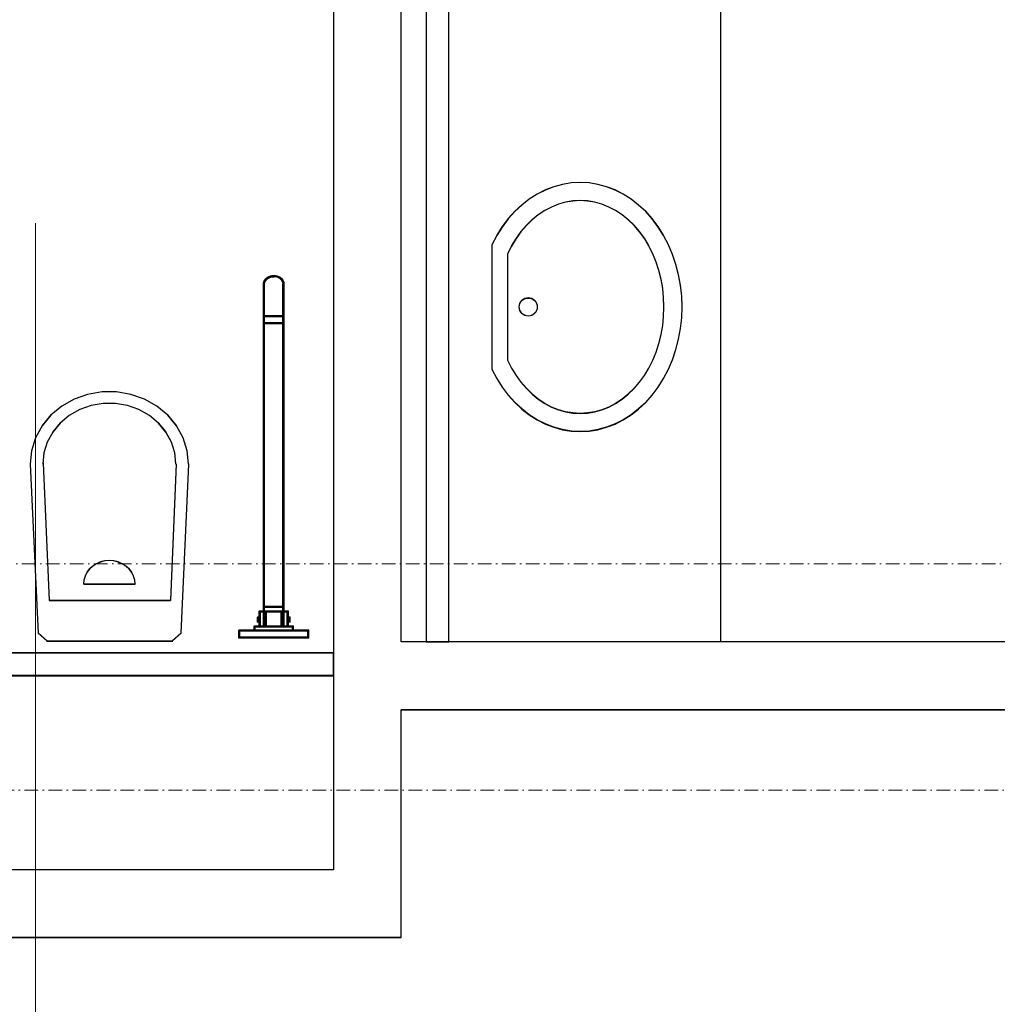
# Model space of a CAD drawing. Header units: millimetres. Extents: x -8642 to 28269, y -6609 to 3701.
# Tile 271 of 285: x 8836 to 9052, y -1297 to -1080. Entities that reach past the tile are written whole.
import ezdxf

# ---------------------------------------------------------------- set-up
doc = ezdxf.new("R2010")
doc.units = ezdxf.units.MM
doc.header["$LTSCALE"] = 1000
doc.header["$MEASUREMENT"] = 0
for name, pattern in [('rzut 1 pietra$0$ArchiTECH.PC 5. Line Type', [0.0053, 0.003, -0.001, 0.0003, -0.001]), ('rzut 1 pietra$0$ArchiTECH.PC Solid Line Type', [0]), ('SUFIT_1 PIETRO$0$ArchiTECH.PC Solid Line Type', [0])]:
    doc.linetypes.add(name, pattern=pattern)
doc.layers.add('IS_ARCH', color=254, linetype='Continuous', lineweight=18)
doc.layers.add('SUFIT_1 PIETRO$0$INWENTARYZACJA', color=254, linetype='Continuous')
doc.layers.add('SUFIT_1 PIETRO$0$Kalka 1', color=254, linetype='Continuous')

msp = doc.modelspace()

# ---------------------------------------------------------------- linework, layer by layer
at = {"layer": 'IS_ARCH', "linetype": 'rzut 1 pietra$0$ArchiTECH.PC Solid Line Type'}
for p, q in [((8905.5, -860), (8905.5, -1267.5)), ((8920.5, -1217.17), (8920.5, -875)), ((8926, -875), (8926, -1217.14)), ((8931, -1217.14), (8931, -875)), ((8991, -875), (8991, -1217.17)), ((8991, -875), (8991, -1217.17)), ((8952.33, -1117.38), (8950.51, -1118.3)), ((8954.2, -1116.66), (8952.33, -1117.38)), ((8956.11, -1116.14), (8954.2, -1116.66)), ((8958.06, -1115.83), (8956.11, -1116.14)), ((8960.02, -1115.72), (8958.06, -1115.83)), ((8961.98, -1115.83), (8960.02, -1115.72)), ((8963.93, -1116.14), (8961.98, -1115.83)), ((8965.84, -1116.66), (8963.93, -1116.14)), ((8967.72, -1117.38), (8965.84, -1116.66)), ((8969.53, -1118.3), (8967.72, -1117.38)), ((8948.77, -1119.41), (8947.12, -1120.7)), ((8950.51, -1118.3), (8948.77, -1119.41)), ((8958.41, -1119.81), (8956.81, -1120.08)), ((8960.02, -1119.72), (8958.41, -1119.81)), ((8961.63, -1119.81), (8960.02, -1119.72)), ((8963.23, -1120.08), (8961.63, -1119.81)), ((8971.27, -1119.41), (8969.53, -1118.3)), ((8972.93, -1120.7), (8971.27, -1119.41)), ((8947.12, -1120.7), (8945.56, -1122.16)), ((8952.2, -1121.93), (8950.77, -1122.87)), ((8953.69, -1121.14), (8952.2, -1121.93)), ((8955.23, -1120.52), (8953.69, -1121.14)), ((8956.81, -1120.08), (8955.23, -1120.52)), ((8964.81, -1120.52), (8963.23, -1120.08)), ((8966.35, -1121.14), (8964.81, -1120.52)), ((8967.84, -1121.93), (8966.35, -1121.14)), ((8969.27, -1122.87), (8967.84, -1121.93)), ((8974.48, -1122.16), (8972.93, -1120.7)), ((8944.11, -1123.78), (8942.78, -1125.55)), ((8945.56, -1122.16), (8944.11, -1123.78)), ((8949.41, -1123.97), (8948.13, -1125.22)), ((8950.77, -1122.87), (8949.41, -1123.97)), ((8970.63, -1123.97), (8969.27, -1122.87)), ((8971.91, -1125.22), (8970.63, -1123.97)), ((8975.93, -1123.78), (8974.48, -1122.16)), ((8977.26, -1125.55), (8975.93, -1123.78)), ((8839.72, -1338.39), (8839.72, -1124.75)), ((8942.78, -1125.55), (8941.59, -1127.45)), ((8948.13, -1125.22), (8946.94, -1126.61)), ((8973.1, -1126.61), (8971.91, -1125.22)), ((8978.45, -1127.45), (8977.26, -1125.55)), ((8941.59, -1127.45), (8940.54, -1129.47)), ((8945.85, -1128.12), (8944.87, -1129.74)), ((8946.94, -1126.61), (8945.85, -1128.12)), ((8974.19, -1128.12), (8973.1, -1126.61)), ((8975.18, -1129.74), (8974.19, -1128.12)), ((8979.51, -1129.47), (8978.45, -1127.45)), ((8940.54, -1129.47), (8940.54, -1156.97)), ((8944.87, -1129.74), (8944, -1131.47)), ((8976.04, -1131.47), (8975.18, -1129.74)), ((8980.41, -1131.6), (8979.51, -1129.47)), ((8944, -1131.47), (8944, -1154.97)), ((8976.79, -1133.29), (8976.04, -1131.47)), ((8981.16, -1133.82), (8980.41, -1131.6)), ((8977.41, -1135.19), (8976.79, -1133.29)), ((8981.75, -1136.11), (8981.16, -1133.82)), ((8890.21, -1137.53), (8890.37, -1137.26)), ((8890.6, -1137.34), (8890.37, -1137.26)), ((8890.38, -1137.24), (8890.6, -1137)), ((8890.59, -1137.36), (8890.38, -1137.24)), ((8890.59, -1137.36), (8890.81, -1137.12)), ((8890.81, -1137.12), (8890.6, -1137)), ((8890.61, -1136.98), (8890.88, -1136.77)), ((8890.79, -1137.13), (8890.61, -1136.98)), ((8890.79, -1137.13), (8891.06, -1136.92)), ((8891.06, -1136.92), (8890.88, -1136.77)), ((8890.88, -1137.06), (8890.88, -1136.78)), ((8890.89, -1136.76), (8891.2, -1136.59)), ((8891.04, -1136.93), (8890.89, -1136.76)), ((8891.04, -1136.93), (8891.35, -1136.76)), ((8891.35, -1136.76), (8891.2, -1136.59)), ((8891.22, -1136.58), (8891.56, -1136.45)), ((8891.33, -1136.77), (8891.22, -1136.58)), ((8891.33, -1136.77), (8891.67, -1136.64)), ((8891.67, -1136.64), (8891.56, -1136.45)), ((8891.58, -1136.45), (8891.95, -1136.37)), ((8891.65, -1136.65), (8891.58, -1136.45)), ((8891.63, -1136.65), (8891.63, -1136.44)), ((8891.65, -1136.65), (8892.01, -1136.57)), ((8892.01, -1136.57), (8891.95, -1136.37)), ((8891.97, -1136.37), (8892.34, -1136.34)), ((8891.99, -1136.57), (8891.97, -1136.37)), ((8891.99, -1136.57), (8892.37, -1136.54)), ((8892.37, -1136.54), (8892.34, -1136.34)), ((8892.34, -1136.54), (8892.37, -1136.34)), ((8892.72, -1136.57), (8892.34, -1136.54)), ((8892.74, -1136.37), (8892.37, -1136.34)), ((8892.38, -1136.55), (8892.38, -1136.34)), ((8892.7, -1136.57), (8892.76, -1136.37)), ((8893.06, -1136.65), (8892.7, -1136.57)), ((8892.72, -1136.57), (8892.74, -1136.37)), ((8893.13, -1136.45), (8892.76, -1136.37)), ((8893.04, -1136.64), (8893.15, -1136.45)), ((8893.38, -1136.77), (8893.04, -1136.64)), ((8893.06, -1136.65), (8893.13, -1136.45)), ((8893.13, -1136.67), (8893.13, -1136.48)), ((8893.49, -1136.58), (8893.15, -1136.45)), ((8893.36, -1136.76), (8893.51, -1136.59)), ((8893.67, -1136.93), (8893.36, -1136.76)), ((8893.38, -1136.77), (8893.49, -1136.58)), ((8893.82, -1136.76), (8893.51, -1136.59)), ((8893.65, -1136.92), (8893.83, -1136.77)), ((8893.92, -1137.13), (8893.65, -1136.92)), ((8893.67, -1136.93), (8893.82, -1136.76)), ((8894.1, -1136.98), (8893.83, -1136.77)), ((8893.88, -1137.1), (8893.88, -1136.81)), ((8893.9, -1137.12), (8894.11, -1137)), ((8894.12, -1137.36), (8893.9, -1137.12)), ((8893.92, -1137.13), (8894.1, -1136.98)), ((8894.33, -1137.24), (8894.11, -1137)), ((8894.11, -1137.34), (8894.34, -1137.26)), ((8894.12, -1137.36), (8894.33, -1137.24)), ((8894.5, -1137.53), (8894.34, -1137.26)), ((8977.89, -1137.14), (8977.41, -1135.19)), ((8978.24, -1139.14), (8977.89, -1137.14)), ((8982.18, -1138.45), (8981.75, -1136.11)), ((8890.07, -1138.15), (8890.1, -1137.85)), ((8890.32, -1138.17), (8890.07, -1138.15)), ((8890.07, -1213.8), (8890.07, -1138.16)), ((8890.32, -1138.16), (8890.07, -1138.16)), ((8890.1, -1137.84), (8890.2, -1137.55)), ((8890.35, -1137.89), (8890.1, -1137.84)), ((8890.36, -1137.87), (8890.1, -1137.85)), ((8890.13, -1137.84), (8890.13, -1137.75)), ((8890.13, -1138.16), (8890.13, -1137.86)), ((8890.13, -1213.9), (8890.13, -1138.16)), ((8890.45, -1137.6), (8890.2, -1137.55)), ((8890.44, -1137.62), (8890.21, -1137.53)), ((8890.32, -1138.17), (8890.36, -1137.87)), ((8890.32, -1213.9), (8890.32, -1138.16)), ((8890.35, -1137.89), (8890.45, -1137.6)), ((8890.44, -1137.62), (8890.6, -1137.34)), ((8894.27, -1137.62), (8894.11, -1137.34)), ((8894.26, -1137.6), (8894.51, -1137.55)), ((8894.36, -1137.89), (8894.26, -1137.6)), ((8894.27, -1137.62), (8894.5, -1137.53)), ((8894.35, -1137.87), (8894.61, -1137.85)), ((8894.39, -1138.17), (8894.35, -1137.87)), ((8894.36, -1137.89), (8894.61, -1137.84)), ((8894.38, -1213.9), (8894.38, -1138.16)), ((8894.64, -1138.16), (8894.38, -1138.16)), ((8894.64, -1138.16), (8894.38, -1138.16)), ((8894.39, -1138.17), (8894.64, -1138.15)), ((8894.61, -1137.84), (8894.51, -1137.55)), ((8894.64, -1138.15), (8894.61, -1137.85)), ((8894.63, -1138.15), (8894.63, -1138.05)), ((8894.63, -1213.9), (8894.63, -1138.16)), ((8894.64, -1213.8), (8894.64, -1138.16)), ((8978.45, -1141.18), (8978.24, -1139.14)), ((8982.44, -1140.83), (8982.18, -1138.45)), ((8978.52, -1143.22), (8978.45, -1141.18)), ((8982.52, -1143.22), (8982.44, -1140.83)), ((8978.45, -1145.27), (8978.52, -1143.22)), ((8982.44, -1145.62), (8982.52, -1143.22)), ((8890.32, -1145.6), (8890.07, -1145.6)), ((8890.2, -1145.38), (8890.2, -1145.18)), ((8894.51, -1145.18), (8890.2, -1145.18)), ((8894.51, -1145.38), (8890.2, -1145.38)), ((8890.88, -1145.38), (8890.88, -1145.18)), ((8891.63, -1145.38), (8891.63, -1145.18)), ((8892.38, -1145.38), (8892.38, -1145.18)), ((8893.13, -1145.38), (8893.13, -1145.18)), ((8893.88, -1145.38), (8893.88, -1145.18)), ((8894.64, -1145.6), (8894.38, -1145.6)), ((8894.51, -1145.38), (8894.51, -1145.18)), ((8978.24, -1147.3), (8978.45, -1145.27)), ((8982.18, -1148), (8982.44, -1145.62)), ((8890.2, -1146.9), (8890.2, -1146.69)), ((8894.51, -1146.69), (8890.2, -1146.69)), ((8894.51, -1146.9), (8890.2, -1146.9)), ((8890.88, -1146.9), (8890.88, -1146.69)), ((8891.63, -1146.9), (8891.63, -1146.69)), ((8892.38, -1146.9), (8892.38, -1146.69)), ((8893.13, -1146.9), (8893.13, -1146.69)), ((8893.88, -1146.9), (8893.88, -1146.69)), ((8894.51, -1146.9), (8894.51, -1146.69)), ((8977.89, -1149.31), (8978.24, -1147.3)), ((8981.75, -1150.34), (8982.18, -1148)), ((8977.41, -1151.26), (8977.89, -1149.31)), ((8981.16, -1152.63), (8981.75, -1150.34)), ((8976.79, -1153.15), (8977.41, -1151.26)), ((8976.04, -1154.97), (8976.79, -1153.15)), ((8980.41, -1154.85), (8981.16, -1152.63)), ((8944, -1154.97), (8944.87, -1156.7)), ((8944, -1154.97), (8944, -1154.97)), ((8944.87, -1156.7), (8945.85, -1158.33)), ((8974.19, -1158.33), (8975.18, -1156.7)), ((8975.18, -1156.7), (8976.04, -1154.97)), ((8979.51, -1156.97), (8980.41, -1154.85)), ((8940.54, -1156.97), (8941.59, -1159)), ((8940.54, -1156.97), (8940.54, -1156.97)), ((8941.59, -1159), (8942.78, -1160.9)), ((8945.85, -1158.33), (8946.94, -1159.84)), ((8973.1, -1159.84), (8974.19, -1158.33)), ((8977.26, -1160.9), (8978.45, -1159)), ((8978.45, -1159), (8979.51, -1156.97)), ((8942.78, -1160.9), (8944.11, -1162.67)), ((8946.94, -1159.84), (8948.13, -1161.23)), ((8971.91, -1161.23), (8973.1, -1159.84)), ((8975.93, -1162.67), (8977.26, -1160.9)), ((8851.24, -1162.52), (8848.24, -1163.58)), ((8854.41, -1161.98), (8851.24, -1162.52)), ((8857.64, -1161.98), (8854.41, -1161.98)), ((8860.81, -1162.52), (8857.64, -1161.98)), ((8863.81, -1163.58), (8860.81, -1162.52)), ((8944.11, -1162.67), (8945.56, -1164.29)), ((8948.13, -1161.23), (8949.41, -1162.47)), ((8949.41, -1162.47), (8950.77, -1163.57)), ((8969.27, -1163.57), (8970.63, -1162.47)), ((8970.63, -1162.47), (8971.91, -1161.23)), ((8974.48, -1164.29), (8975.93, -1162.67)), ((8845.5, -1165.14), (8843.11, -1167.13)), ((8848.24, -1163.58), (8845.5, -1165.14)), ((8852.01, -1164.99), (8849.48, -1165.88)), ((8854.67, -1164.53), (8852.01, -1164.99)), ((8857.37, -1164.53), (8854.67, -1164.53)), ((8860.04, -1164.99), (8857.37, -1164.53)), ((8862.56, -1165.88), (8860.04, -1164.99)), ((8866.55, -1165.14), (8863.81, -1163.58)), ((8868.94, -1167.13), (8866.55, -1165.14)), ((8945.56, -1164.29), (8947.12, -1165.75)), ((8950.77, -1163.57), (8952.2, -1164.52)), ((8952.2, -1164.52), (8953.69, -1165.31)), ((8953.69, -1165.31), (8955.23, -1165.92)), ((8964.81, -1165.92), (8966.35, -1165.31)), ((8966.35, -1165.31), (8967.84, -1164.52)), ((8967.84, -1164.52), (8969.27, -1163.57)), ((8972.93, -1165.75), (8974.48, -1164.29)), ((8843.11, -1167.13), (8841.16, -1169.48)), ((8847.18, -1167.19), (8845.18, -1168.86)), ((8849.48, -1165.88), (8847.18, -1167.19)), ((8864.87, -1167.18), (8862.56, -1165.88)), ((8866.87, -1168.85), (8864.87, -1167.18)), ((8870.89, -1169.48), (8868.94, -1167.13)), ((8947.12, -1165.75), (8948.77, -1167.04)), ((8948.77, -1167.04), (8950.51, -1168.15)), ((8955.23, -1165.92), (8956.81, -1166.37)), ((8956.81, -1166.37), (8958.41, -1166.63)), ((8958.41, -1166.63), (8960.02, -1166.72)), ((8960.02, -1166.72), (8961.63, -1166.63)), ((8961.63, -1166.63), (8963.23, -1166.37)), ((8963.23, -1166.37), (8964.81, -1165.92)), ((8969.53, -1168.15), (8971.27, -1167.04)), ((8971.27, -1167.04), (8972.93, -1165.75)), ((8841.16, -1169.48), (8839.72, -1172.12)), ((8845.18, -1168.86), (8843.54, -1170.84)), ((8868.51, -1170.83), (8866.87, -1168.85)), ((8872.33, -1172.12), (8870.89, -1169.48)), ((8950.51, -1168.15), (8952.33, -1169.06)), ((8952.33, -1169.06), (8954.2, -1169.79)), ((8954.2, -1169.79), (8956.11, -1170.31)), ((8963.93, -1170.31), (8965.84, -1169.79)), ((8965.84, -1169.79), (8967.72, -1169.06)), ((8967.72, -1169.06), (8969.53, -1168.15)), ((8843.54, -1170.84), (8842.33, -1173.06)), ((8869.72, -1173.05), (8868.51, -1170.83)), ((8956.11, -1170.31), (8958.06, -1170.62)), ((8958.06, -1170.62), (8960.02, -1170.72)), ((8960.02, -1170.72), (8961.98, -1170.62)), ((8961.98, -1170.62), (8963.93, -1170.31)), ((8839.72, -1172.12), (8838.83, -1174.96)), ((8842.33, -1173.06), (8841.58, -1175.44)), ((8870.47, -1175.43), (8869.72, -1173.05)), ((8873.22, -1174.96), (8872.33, -1172.12)), ((8838.83, -1174.96), (8838.52, -1177.9)), ((8841.58, -1175.44), (8841.32, -1177.91)), ((8870.72, -1177.9), (8870.47, -1175.43)), ((8873.52, -1177.9), (8873.22, -1174.96)), ((8838.52, -1177.95), (8840.32, -1215.26)), ((8841.42, -1177.68), (8842.72, -1208.02)), ((8870.82, -1177.95), (8869.52, -1208.02)), ((8871.92, -1215.26), (8873.62, -1177.95)), ((8853.17, -1199.92), (8852.36, -1200.44)), ((8854.08, -1199.53), (8853.17, -1199.92)), ((8855.04, -1199.3), (8854.08, -1199.53)), ((8856.02, -1199.22), (8855.04, -1199.3)), ((8857.01, -1199.3), (8856.02, -1199.22)), ((8857.97, -1199.53), (8857.01, -1199.3)), ((8858.87, -1199.92), (8857.97, -1199.53)), ((8859.69, -1200.44), (8858.87, -1199.92)), ((8851.09, -1201.83), (8850.67, -1202.65)), ((8851.66, -1201.08), (8851.09, -1201.83)), ((8852.36, -1200.44), (8851.66, -1201.08)), ((8860.39, -1201.08), (8859.69, -1200.44)), ((8860.96, -1201.83), (8860.39, -1201.08)), ((8861.38, -1202.65), (8860.96, -1201.83)), ((8850.41, -1203.53), (8850.32, -1204.44)), ((8850.67, -1202.65), (8850.41, -1203.53)), ((8850.42, -1204.44), (8861.72, -1204.44)), ((8861.64, -1203.53), (8861.38, -1202.65)), ((8861.72, -1204.44), (8861.64, -1203.53)), ((8842.72, -1208.02), (8869.52, -1208.02)), ((8889.13, -1213.9), (8889.13, -1210.38)), ((8889.39, -1210.58), (8889.13, -1210.38)), ((8895.57, -1210.38), (8889.13, -1210.38)), ((8889.38, -1213.9), (8889.38, -1210.38)), ((8889.39, -1213.69), (8889.39, -1210.58)), ((8890.07, -1210.58), (8889.39, -1210.58)), ((8890.07, -1210.58), (8890.32, -1210.38)), ((8890.2, -1210.58), (8890.2, -1210.38)), ((8894.51, -1210.58), (8890.2, -1210.58)), ((8890.27, -1209.55), (8890.27, -1209.35)), ((8894.46, -1209.35), (8890.27, -1209.35)), ((8894.46, -1209.55), (8890.27, -1209.55)), ((8890.45, -1213.8), (8890.45, -1210.48)), ((8890.71, -1210.48), (8890.45, -1210.48)), ((8890.71, -1213.8), (8890.71, -1210.48)), ((8890.88, -1209.55), (8890.88, -1209.35)), ((8890.88, -1210.58), (8890.88, -1210.38)), ((8891.63, -1209.55), (8891.63, -1209.35)), ((8891.63, -1210.58), (8891.63, -1210.38)), ((8892.38, -1209.55), (8892.38, -1209.35)), ((8892.38, -1210.58), (8892.38, -1210.38)), ((8893.13, -1209.55), (8893.13, -1209.35)), ((8893.13, -1210.58), (8893.13, -1210.38)), ((8893.88, -1209.55), (8893.88, -1209.35)), ((8893.88, -1210.58), (8893.88, -1210.38)), ((8894, -1213.8), (8894, -1210.48)), ((8894.26, -1210.48), (8894, -1210.48)), ((8894.26, -1213.8), (8894.26, -1210.48)), ((8894.64, -1210.58), (8894.38, -1210.38)), ((8894.46, -1209.55), (8894.46, -1209.35)), ((8894.51, -1210.58), (8894.51, -1210.38)), ((8895.32, -1210.58), (8894.64, -1210.58)), ((8895.32, -1210.58), (8895.57, -1210.38)), ((8895.32, -1213.69), (8895.32, -1210.58)), ((8895.38, -1213.9), (8895.38, -1210.38)), ((8895.57, -1213.9), (8895.57, -1210.38)), ((8888.75, -1212.78), (8888.75, -1211.69)), ((8889.01, -1211.89), (8888.75, -1211.69)), ((8889.39, -1211.69), (8888.75, -1211.69)), ((8888.75, -1212.78), (8889.01, -1212.58)), ((8889.39, -1212.78), (8888.75, -1212.78)), ((8889.01, -1212.58), (8889.01, -1211.89)), ((8889.13, -1211.89), (8889.01, -1211.89)), ((8889.13, -1212.58), (8889.01, -1212.58)), ((8889.13, -1211.89), (8889.39, -1211.69)), ((8889.39, -1212.78), (8889.13, -1212.58)), ((8895.57, -1211.89), (8895.32, -1211.69)), ((8895.96, -1211.69), (8895.32, -1211.69)), ((8895.32, -1212.78), (8895.57, -1212.58)), ((8895.96, -1212.78), (8895.32, -1212.78)), ((8895.7, -1211.89), (8895.57, -1211.89)), ((8895.7, -1212.58), (8895.57, -1212.58)), ((8895.7, -1211.89), (8895.96, -1211.69)), ((8895.7, -1212.58), (8895.7, -1211.89)), ((8895.96, -1212.78), (8895.7, -1212.58)), ((8895.96, -1212.78), (8895.96, -1211.69)), ((8840.32, -1215.26), (8842.32, -1217)), ((8869.92, -1217), (8871.92, -1215.26)), ((8884.61, -1216.34), (8884.61, -1214.62)), ((8884.86, -1214.82), (8884.61, -1214.62)), ((8900.1, -1214.62), (8884.61, -1214.62)), ((8884.86, -1216.13), (8884.86, -1214.82)), ((8899.85, -1214.82), (8884.86, -1214.82)), ((8884.88, -1214.82), (8884.88, -1214.62)), ((8885.63, -1214.82), (8885.63, -1214.62)), ((8886.38, -1214.82), (8886.38, -1214.62)), ((8887.13, -1214.82), (8887.13, -1214.62)), ((8887.88, -1214.82), (8887.88, -1214.62)), ((8887.99, -1214.82), (8887.99, -1213.69)), ((8888.25, -1213.9), (8887.99, -1213.69)), ((8896.72, -1213.69), (8887.99, -1213.69)), ((8887.99, -1214.82), (8888.25, -1214.62)), ((8888.25, -1214.62), (8888.25, -1213.9)), ((8896.46, -1213.9), (8888.25, -1213.9)), ((8888.63, -1213.9), (8888.63, -1213.69)), ((8888.63, -1214.82), (8888.63, -1214.62)), ((8889.13, -1213.9), (8889.39, -1213.69)), ((8889.38, -1214.82), (8889.38, -1214.62)), ((8890.32, -1213.9), (8890.07, -1213.69)), ((8890.32, -1213.8), (8890.07, -1213.8)), ((8890.13, -1214.82), (8890.13, -1214.62)), ((8890.71, -1213.8), (8890.45, -1213.8)), ((8890.88, -1213.9), (8890.88, -1213.69)), ((8890.88, -1214.82), (8890.88, -1214.62)), ((8891.63, -1213.9), (8891.63, -1213.69)), ((8891.63, -1214.82), (8891.63, -1214.62)), ((8892.38, -1213.9), (8892.38, -1213.69)), ((8892.38, -1214.82), (8892.38, -1214.62)), ((8893.13, -1213.9), (8893.13, -1213.69)), ((8893.13, -1214.82), (8893.13, -1214.62)), ((8893.88, -1213.9), (8893.88, -1213.69)), ((8893.88, -1214.82), (8893.88, -1214.62)), ((8894.26, -1213.8), (8894, -1213.8)), ((8894.38, -1213.9), (8894.64, -1213.69)), ((8894.64, -1213.8), (8894.38, -1213.8)), ((8894.63, -1214.82), (8894.63, -1214.62)), ((8895.57, -1213.9), (8895.32, -1213.69)), ((8895.38, -1214.82), (8895.38, -1214.62)), ((8896.13, -1213.9), (8896.13, -1213.69)), ((8896.13, -1214.82), (8896.13, -1214.62)), ((8896.46, -1213.9), (8896.72, -1213.69)), ((8896.46, -1214.62), (8896.46, -1213.9)), ((8896.72, -1214.82), (8896.46, -1214.62)), ((8896.72, -1214.82), (8896.72, -1213.69)), ((8896.88, -1214.82), (8896.88, -1214.62)), ((8897.63, -1214.82), (8897.63, -1214.62)), ((8898.38, -1214.82), (8898.38, -1214.62)), ((8899.13, -1214.82), (8899.13, -1214.62)), ((8899.85, -1214.82), (8900.1, -1214.62)), ((8899.85, -1216.13), (8899.85, -1214.82)), ((8899.88, -1216.34), (8899.88, -1214.62)), ((8900.1, -1216.34), (8900.1, -1214.62)), ((8842.12, -1217), (8870.02, -1217)), ((8884.61, -1216.34), (8884.86, -1216.13)), ((8900.1, -1216.34), (8884.61, -1216.34)), ((8899.85, -1216.13), (8884.86, -1216.13)), ((8884.88, -1216.34), (8884.88, -1216.13)), ((8885.63, -1216.34), (8885.63, -1216.13)), ((8886.38, -1216.34), (8886.38, -1216.13)), ((8887.13, -1216.34), (8887.13, -1216.13)), ((8887.88, -1216.34), (8887.88, -1216.13)), ((8888.63, -1216.34), (8888.63, -1216.13)), ((8889.38, -1216.34), (8889.38, -1216.13)), ((8890.13, -1216.34), (8890.13, -1216.13)), ((8890.88, -1216.34), (8890.88, -1216.13)), ((8891.63, -1216.34), (8891.63, -1216.13)), ((8892.38, -1216.34), (8892.38, -1216.13)), ((8893.13, -1216.34), (8893.13, -1216.13)), ((8893.88, -1216.34), (8893.88, -1216.13)), ((8894.63, -1216.34), (8894.63, -1216.13)), ((8895.38, -1216.34), (8895.38, -1216.13)), ((8896.13, -1216.34), (8896.13, -1216.13)), ((8896.88, -1216.34), (8896.88, -1216.13)), ((8897.63, -1216.34), (8897.63, -1216.13)), ((8898.38, -1216.34), (8898.38, -1216.13)), ((8899.13, -1216.34), (8899.13, -1216.13)), ((8900.1, -1216.34), (8899.85, -1216.13)), ((9148, -1217.17), (8920.5, -1217.17)), ((8926, -1217.14), (8931, -1217.14)), ((8905.5, -1219.63), (8668.5, -1219.63)), ((8905.5, -1224.63), (8905.5, -1219.63)), ((8668.5, -1224.63), (8905.5, -1224.63)), ((8920.5, -1282.5), (8920.5, -1232.17)), ((8920.5, -1232.17), (9148, -1232.17)), ((8905.5, -1267.5), (8622.57, -1267.5)), ((8617.57, -1282.5), (8920.5, -1282.5))]:
    msp.add_line(p, q, dxfattribs=at)
at = {"layer": 'IS_ARCH', "linetype": 'rzut 1 pietra$0$ArchiTECH.PC 5. Line Type'}
for p, q in [((-3581.18, -1200), (11146.04, -1200)), ((7560, -1250), (11019.99, -1250))]:
    msp.add_line(p, q, dxfattribs=at)
at = {"layer": 'IS_ARCH', "linetype": 'rzut 1 pietra$0$ArchiTECH.PC Solid Line Type'}
msp.add_circle((8948.54, -1143.22), 2, dxfattribs=at)
at = {"layer": 'SUFIT_1 PIETRO$0$INWENTARYZACJA', "linetype": 'SUFIT_1 PIETRO$0$ArchiTECH.PC Solid Line Type'}
for p, q in [((8905.5, -860.08), (8905.5, -1267.58)), ((8920.5, -1217.26), (8920.5, -875.08)), ((8926, -875.08), (8926, -1217.22)), ((8931, -1217.22), (8931, -875.08)), ((8952.33, -1117.47), (8950.51, -1118.38)), ((8954.2, -1116.74), (8952.33, -1117.47)), ((8956.11, -1116.22), (8954.2, -1116.74)), ((8958.06, -1115.91), (8956.11, -1116.22)), ((8960.02, -1115.81), (8958.06, -1115.91)), ((8961.98, -1115.91), (8960.02, -1115.81)), ((8963.93, -1116.22), (8961.98, -1115.91)), ((8965.84, -1116.74), (8963.93, -1116.22)), ((8967.72, -1117.47), (8965.84, -1116.74)), ((8969.53, -1118.38), (8967.72, -1117.47)), ((8948.77, -1119.49), (8947.12, -1120.78)), ((8950.51, -1118.38), (8948.77, -1119.49)), ((8958.41, -1119.9), (8956.81, -1120.16)), ((8960.02, -1119.81), (8958.41, -1119.9)), ((8961.63, -1119.9), (8960.02, -1119.81)), ((8963.23, -1120.16), (8961.63, -1119.9)), ((8971.27, -1119.49), (8969.53, -1118.38)), ((8972.93, -1120.78), (8971.27, -1119.49)), ((8947.12, -1120.78), (8945.56, -1122.24)), ((8952.2, -1122.01), (8950.77, -1122.96)), ((8953.69, -1121.22), (8952.2, -1122.01)), ((8955.23, -1120.61), (8953.69, -1121.22)), ((8956.81, -1120.16), (8955.23, -1120.61)), ((8964.81, -1120.61), (8963.23, -1120.16)), ((8966.35, -1121.22), (8964.81, -1120.61)), ((8967.84, -1122.01), (8966.35, -1121.22)), ((8969.27, -1122.96), (8967.84, -1122.01)), ((8974.48, -1122.24), (8972.93, -1120.78)), ((8944.11, -1123.86), (8942.78, -1125.63)), ((8945.56, -1122.24), (8944.11, -1123.86)), ((8949.41, -1124.06), (8948.13, -1125.31)), ((8950.77, -1122.96), (8949.41, -1124.06)), ((8970.63, -1124.06), (8969.27, -1122.96)), ((8971.91, -1125.31), (8970.63, -1124.06)), ((8975.93, -1123.86), (8974.48, -1122.24)), ((8977.26, -1125.63), (8975.93, -1123.86)), ((8942.78, -1125.63), (8941.59, -1127.53)), ((8948.13, -1125.31), (8946.94, -1126.69)), ((8973.1, -1126.69), (8971.91, -1125.31)), ((8978.45, -1127.53), (8977.26, -1125.63)), ((8941.59, -1127.53), (8940.54, -1129.56)), ((8945.85, -1128.2), (8944.87, -1129.83)), ((8946.94, -1126.69), (8945.85, -1128.2)), ((8974.19, -1128.2), (8973.1, -1126.69)), ((8975.18, -1129.83), (8974.19, -1128.2)), ((8979.51, -1129.56), (8978.45, -1127.53)), ((8940.54, -1129.56), (8940.54, -1157.06)), ((8944.87, -1129.83), (8944, -1131.56)), ((8976.04, -1131.56), (8975.18, -1129.83)), ((8980.41, -1131.69), (8979.51, -1129.56)), ((8944, -1131.56), (8944, -1155.06)), ((8976.79, -1133.38), (8976.04, -1131.56)), ((8981.16, -1133.9), (8980.41, -1131.69)), ((8977.41, -1135.27), (8976.79, -1133.38)), ((8981.75, -1136.19), (8981.16, -1133.9)), ((8890.38, -1137.33), (8890.6, -1137.08)), ((8890.59, -1137.44), (8890.81, -1137.2)), ((8890.81, -1137.2), (8890.6, -1137.08)), ((8890.61, -1137.07), (8890.88, -1136.86)), ((8890.79, -1137.21), (8890.61, -1137.07)), ((8890.79, -1137.21), (8891.06, -1137)), ((8890.88, -1137.14), (8890.88, -1136.86)), ((8891.06, -1137), (8890.88, -1136.86)), ((8890.89, -1136.84), (8891.2, -1136.67)), ((8891.04, -1137.01), (8890.89, -1136.84)), ((8891.04, -1137.01), (8891.35, -1136.84)), ((8891.35, -1136.84), (8891.2, -1136.67)), ((8891.22, -1136.66), (8891.56, -1136.54)), ((8891.33, -1136.85), (8891.22, -1136.66)), ((8891.33, -1136.85), (8891.67, -1136.72)), ((8891.67, -1136.72), (8891.56, -1136.54)), ((8891.58, -1136.53), (8891.95, -1136.45)), ((8891.65, -1136.73), (8891.58, -1136.53)), ((8891.63, -1136.74), (8891.63, -1136.52)), ((8891.65, -1136.73), (8892.01, -1136.65)), ((8892.01, -1136.65), (8891.95, -1136.45)), ((8891.97, -1136.45), (8892.34, -1136.42)), ((8891.99, -1136.65), (8891.97, -1136.45)), ((8891.99, -1136.65), (8892.37, -1136.63)), ((8892.37, -1136.63), (8892.34, -1136.42)), ((8892.34, -1136.63), (8892.37, -1136.42)), ((8892.72, -1136.65), (8892.34, -1136.63)), ((8892.74, -1136.45), (8892.37, -1136.42)), ((8892.38, -1136.63), (8892.38, -1136.43)), ((8892.7, -1136.65), (8892.76, -1136.45)), ((8893.06, -1136.73), (8892.7, -1136.65)), ((8892.72, -1136.65), (8892.74, -1136.45)), ((8893.13, -1136.53), (8892.76, -1136.45)), ((8893.04, -1136.72), (8893.15, -1136.54)), ((8893.38, -1136.85), (8893.04, -1136.72)), ((8893.06, -1136.73), (8893.13, -1136.53)), ((8893.13, -1136.76), (8893.13, -1136.56)), ((8893.49, -1136.66), (8893.15, -1136.54)), ((8893.36, -1136.84), (8893.51, -1136.67)), ((8893.67, -1137.01), (8893.36, -1136.84)), ((8893.38, -1136.85), (8893.49, -1136.66)), ((8893.82, -1136.84), (8893.51, -1136.67)), ((8893.65, -1137), (8893.83, -1136.86)), ((8893.92, -1137.21), (8893.65, -1137)), ((8893.67, -1137.01), (8893.82, -1136.84)), ((8894.1, -1137.07), (8893.83, -1136.86)), ((8893.88, -1137.18), (8893.88, -1136.89)), ((8893.9, -1137.2), (8894.11, -1137.08)), ((8894.12, -1137.44), (8893.9, -1137.2)), ((8893.92, -1137.21), (8894.1, -1137.07)), ((8894.33, -1137.33), (8894.11, -1137.08)), ((8977.89, -1137.22), (8977.41, -1135.27)), ((8978.24, -1139.23), (8977.89, -1137.22)), ((8982.18, -1138.53), (8981.75, -1136.19)), ((8890.07, -1138.24), (8890.1, -1137.94)), ((8890.07, -1213.88), (8890.07, -1138.24)), ((8890.32, -1138.25), (8890.07, -1138.24)), ((8890.32, -1138.24), (8890.07, -1138.24)), ((8890.1, -1137.92), (8890.2, -1137.63)), ((8890.35, -1137.97), (8890.1, -1137.92)), ((8890.36, -1137.95), (8890.1, -1137.94)), ((8890.13, -1137.93), (8890.13, -1137.84)), ((8890.13, -1138.24), (8890.13, -1137.94)), ((8890.13, -1213.98), (8890.13, -1138.24)), ((8890.45, -1137.68), (8890.2, -1137.63)), ((8890.21, -1137.61), (8890.37, -1137.34)), ((8890.44, -1137.7), (8890.21, -1137.61)), ((8890.32, -1138.25), (8890.36, -1137.95)), ((8890.32, -1213.98), (8890.32, -1138.24)), ((8890.35, -1137.97), (8890.45, -1137.68)), ((8890.6, -1137.43), (8890.37, -1137.34)), ((8890.59, -1137.44), (8890.38, -1137.33)), ((8890.44, -1137.7), (8890.6, -1137.43)), ((8894.11, -1137.43), (8894.34, -1137.34)), ((8894.27, -1137.7), (8894.11, -1137.43)), ((8894.12, -1137.44), (8894.33, -1137.33)), ((8894.26, -1137.68), (8894.51, -1137.63)), ((8894.36, -1137.97), (8894.26, -1137.68)), ((8894.27, -1137.7), (8894.5, -1137.61)), ((8894.5, -1137.61), (8894.34, -1137.34)), ((8894.35, -1137.95), (8894.61, -1137.94)), ((8894.39, -1138.25), (8894.35, -1137.95)), ((8894.36, -1137.97), (8894.61, -1137.92)), ((8894.38, -1213.98), (8894.38, -1138.24)), ((8894.64, -1138.24), (8894.38, -1138.24)), ((8894.64, -1138.24), (8894.38, -1138.24)), ((8894.39, -1138.25), (8894.64, -1138.24)), ((8894.61, -1137.92), (8894.51, -1137.63)), ((8894.64, -1138.24), (8894.61, -1137.94)), ((8894.63, -1138.24), (8894.63, -1138.14)), ((8894.63, -1213.98), (8894.63, -1138.24)), ((8894.64, -1213.88), (8894.64, -1138.24)), ((8978.45, -1141.26), (8978.24, -1139.23)), ((8982.44, -1140.91), (8982.18, -1138.53)), ((8978.52, -1143.31), (8978.45, -1141.26)), ((8982.52, -1143.31), (8982.44, -1140.91)), ((8978.45, -1145.36), (8978.52, -1143.31)), ((8982.44, -1145.7), (8982.52, -1143.31)), ((8890.32, -1145.69), (8890.07, -1145.69)), ((8890.2, -1145.47), (8890.2, -1145.26)), ((8894.51, -1145.26), (8890.2, -1145.26)), ((8894.51, -1145.47), (8890.2, -1145.47)), ((8890.88, -1145.47), (8890.88, -1145.26)), ((8891.63, -1145.47), (8891.63, -1145.26)), ((8892.38, -1145.47), (8892.38, -1145.26)), ((8893.13, -1145.47), (8893.13, -1145.26)), ((8893.88, -1145.47), (8893.88, -1145.26)), ((8894.64, -1145.69), (8894.38, -1145.69)), ((8894.51, -1145.47), (8894.51, -1145.26)), ((8978.24, -1147.39), (8978.45, -1145.36)), ((8982.18, -1148.08), (8982.44, -1145.7)), ((8890.2, -1146.98), (8890.2, -1146.78)), ((8894.51, -1146.78), (8890.2, -1146.78)), ((8894.51, -1146.98), (8890.2, -1146.98)), ((8890.88, -1146.98), (8890.88, -1146.78)), ((8891.63, -1146.98), (8891.63, -1146.78)), ((8892.38, -1146.98), (8892.38, -1146.78)), ((8893.13, -1146.98), (8893.13, -1146.78)), ((8893.88, -1146.98), (8893.88, -1146.78)), ((8894.51, -1146.98), (8894.51, -1146.78)), ((8977.89, -1149.39), (8978.24, -1147.39)), ((8981.75, -1150.42), (8982.18, -1148.08)), ((8977.41, -1151.34), (8977.89, -1149.39)), ((8976.79, -1153.24), (8977.41, -1151.34)), ((8981.16, -1152.71), (8981.75, -1150.42)), ((8976.04, -1155.06), (8976.79, -1153.24)), ((8980.41, -1154.93), (8981.16, -1152.71)), ((8944, -1155.06), (8944.87, -1156.79)), ((8944, -1155.06), (8944, -1155.06)), ((8944.87, -1156.79), (8945.85, -1158.41)), ((8974.19, -1158.41), (8975.18, -1156.79)), ((8975.18, -1156.79), (8976.04, -1155.06)), ((8979.51, -1157.06), (8980.41, -1154.93)), ((8940.54, -1157.06), (8941.59, -1159.08)), ((8940.54, -1157.06), (8940.54, -1157.06)), ((8945.85, -1158.41), (8946.94, -1159.92)), ((8973.1, -1159.92), (8974.19, -1158.41)), ((8978.45, -1159.08), (8979.51, -1157.06)), ((8941.59, -1159.08), (8942.78, -1160.98)), ((8942.78, -1160.98), (8944.11, -1162.75)), ((8946.94, -1159.92), (8948.13, -1161.31)), ((8971.91, -1161.31), (8973.1, -1159.92)), ((8975.93, -1162.75), (8977.26, -1160.98)), ((8977.26, -1160.98), (8978.45, -1159.08)), ((8851.24, -1162.6), (8848.24, -1163.67)), ((8854.41, -1162.06), (8851.24, -1162.6)), ((8857.64, -1162.06), (8854.41, -1162.06)), ((8860.81, -1162.6), (8857.64, -1162.06)), ((8863.81, -1163.67), (8860.81, -1162.6)), ((8944.11, -1162.75), (8945.56, -1164.37)), ((8948.13, -1161.31), (8949.41, -1162.56)), ((8949.41, -1162.56), (8950.77, -1163.66)), ((8969.27, -1163.66), (8970.63, -1162.56)), ((8970.63, -1162.56), (8971.91, -1161.31)), ((8974.48, -1164.37), (8975.93, -1162.75)), ((8845.5, -1165.22), (8843.11, -1167.21)), ((8848.24, -1163.67), (8845.5, -1165.22)), ((8852.01, -1165.07), (8849.48, -1165.97)), ((8854.67, -1164.62), (8852.01, -1165.07)), ((8857.37, -1164.62), (8854.67, -1164.62)), ((8860.04, -1165.07), (8857.37, -1164.62)), ((8862.56, -1165.96), (8860.04, -1165.07)), ((8866.55, -1165.22), (8863.81, -1163.67)), ((8868.94, -1167.21), (8866.55, -1165.22)), ((8945.56, -1164.37), (8947.12, -1165.83)), ((8950.77, -1163.66), (8952.2, -1164.61)), ((8952.2, -1164.61), (8953.69, -1165.39)), ((8953.69, -1165.39), (8955.23, -1166.01)), ((8964.81, -1166.01), (8966.35, -1165.39)), ((8966.35, -1165.39), (8967.84, -1164.61)), ((8967.84, -1164.61), (8969.27, -1163.66)), ((8972.93, -1165.83), (8974.48, -1164.37)), ((8843.11, -1167.21), (8841.16, -1169.56)), ((8847.18, -1167.27), (8845.18, -1168.94)), ((8849.48, -1165.97), (8847.18, -1167.27)), ((8864.87, -1167.27), (8862.56, -1165.96)), ((8866.87, -1168.94), (8864.87, -1167.27)), ((8870.89, -1169.56), (8868.94, -1167.21)), ((8947.12, -1165.83), (8948.77, -1167.12)), ((8948.77, -1167.12), (8950.51, -1168.23)), ((8955.23, -1166.01), (8956.81, -1166.45)), ((8956.81, -1166.45), (8958.41, -1166.72)), ((8958.41, -1166.72), (8960.02, -1166.81)), ((8960.02, -1166.81), (8961.63, -1166.72)), ((8961.63, -1166.72), (8963.23, -1166.45)), ((8963.23, -1166.45), (8964.81, -1166.01)), ((8969.53, -1168.23), (8971.27, -1167.12)), ((8971.27, -1167.12), (8972.93, -1165.83)), ((8841.16, -1169.56), (8839.72, -1172.21)), ((8845.18, -1168.94), (8843.54, -1170.92)), ((8868.51, -1170.91), (8866.87, -1168.94)), ((8872.33, -1172.21), (8870.89, -1169.56)), ((8950.51, -1168.23), (8952.33, -1169.15)), ((8952.33, -1169.15), (8954.2, -1169.87)), ((8954.2, -1169.87), (8956.11, -1170.39)), ((8963.93, -1170.39), (8965.84, -1169.87)), ((8965.84, -1169.87), (8967.72, -1169.15)), ((8967.72, -1169.15), (8969.53, -1168.23)), ((8843.54, -1170.92), (8842.33, -1173.14)), ((8869.72, -1173.13), (8868.51, -1170.91)), ((8956.11, -1170.39), (8958.06, -1170.7)), ((8958.06, -1170.7), (8960.02, -1170.81)), ((8960.02, -1170.81), (8961.98, -1170.7)), ((8961.98, -1170.7), (8963.93, -1170.39)), ((8839.72, -1172.21), (8838.83, -1175.05)), ((8842.33, -1173.14), (8841.58, -1175.53)), ((8870.47, -1175.52), (8869.72, -1173.13)), ((8873.22, -1175.05), (8872.33, -1172.21)), ((8838.83, -1175.05), (8838.52, -1177.99)), ((8841.58, -1175.53), (8841.33, -1178)), ((8870.72, -1177.99), (8870.47, -1175.52)), ((8873.52, -1177.99), (8873.22, -1175.05)), ((8838.52, -1178.03), (8840.32, -1215.34)), ((8841.42, -1177.76), (8842.72, -1208.1)), ((8870.82, -1178.03), (8869.52, -1208.1)), ((8871.92, -1215.34), (8873.62, -1178.03)), ((8853.17, -1200), (8852.36, -1200.52)), ((8854.08, -1199.62), (8853.17, -1200)), ((8855.04, -1199.38), (8854.08, -1199.62)), ((8856.02, -1199.3), (8855.04, -1199.38)), ((8857.01, -1199.38), (8856.02, -1199.3)), ((8857.97, -1199.62), (8857.01, -1199.38)), ((8858.87, -1200), (8857.97, -1199.62)), ((8859.69, -1200.52), (8858.87, -1200)), ((8851.09, -1201.91), (8850.67, -1202.74)), ((8851.66, -1201.17), (8851.09, -1201.91)), ((8852.36, -1200.52), (8851.66, -1201.17)), ((8860.39, -1201.17), (8859.69, -1200.52)), ((8860.96, -1201.91), (8860.39, -1201.17)), ((8861.38, -1202.74), (8860.96, -1201.91)), ((8850.41, -1203.62), (8850.32, -1204.53)), ((8850.67, -1202.74), (8850.41, -1203.62)), ((8850.42, -1204.53), (8861.72, -1204.53)), ((8861.64, -1203.62), (8861.38, -1202.74)), ((8861.72, -1204.53), (8861.64, -1203.62)), ((8842.72, -1208.1), (8869.52, -1208.1)), ((8889.13, -1213.98), (8889.13, -1210.46)), ((8889.39, -1210.67), (8889.13, -1210.46)), ((8895.57, -1210.46), (8889.13, -1210.46)), ((8889.38, -1213.98), (8889.38, -1210.46)), ((8889.39, -1213.78), (8889.39, -1210.67)), ((8890.07, -1210.67), (8889.39, -1210.67)), ((8890.07, -1210.67), (8890.32, -1210.46)), ((8890.2, -1210.67), (8890.2, -1210.46)), ((8894.51, -1210.67), (8890.2, -1210.67)), ((8890.27, -1209.63), (8890.27, -1209.43)), ((8894.46, -1209.43), (8890.27, -1209.43)), ((8894.46, -1209.63), (8890.27, -1209.63)), ((8890.45, -1213.88), (8890.45, -1210.56)), ((8890.71, -1210.56), (8890.45, -1210.56)), ((8890.71, -1213.88), (8890.71, -1210.56)), ((8890.88, -1209.63), (8890.88, -1209.43)), ((8890.88, -1210.67), (8890.88, -1210.46)), ((8891.63, -1209.63), (8891.63, -1209.43)), ((8891.63, -1210.67), (8891.63, -1210.46)), ((8892.38, -1209.63), (8892.38, -1209.43)), ((8892.38, -1210.67), (8892.38, -1210.46)), ((8893.13, -1209.63), (8893.13, -1209.43)), ((8893.13, -1210.67), (8893.13, -1210.46)), ((8893.88, -1209.63), (8893.88, -1209.43)), ((8893.88, -1210.67), (8893.88, -1210.46)), ((8894, -1213.88), (8894, -1210.56)), ((8894.26, -1210.56), (8894, -1210.56)), ((8894.26, -1213.88), (8894.26, -1210.56)), ((8894.64, -1210.67), (8894.38, -1210.46)), ((8894.46, -1209.63), (8894.46, -1209.43)), ((8894.51, -1210.67), (8894.51, -1210.46)), ((8895.32, -1210.67), (8894.64, -1210.67)), ((8895.32, -1210.67), (8895.57, -1210.46)), ((8895.32, -1213.78), (8895.32, -1210.67)), ((8895.38, -1213.98), (8895.38, -1210.46)), ((8895.57, -1213.98), (8895.57, -1210.46)), ((8888.75, -1212.87), (8888.75, -1211.77)), ((8889.01, -1211.98), (8888.75, -1211.77)), ((8889.39, -1211.77), (8888.75, -1211.77)), ((8888.75, -1212.87), (8889.01, -1212.66)), ((8889.39, -1212.87), (8888.75, -1212.87)), ((8889.01, -1212.66), (8889.01, -1211.98)), ((8889.13, -1211.98), (8889.01, -1211.98)), ((8889.13, -1212.66), (8889.01, -1212.66)), ((8889.13, -1211.98), (8889.39, -1211.77)), ((8889.39, -1212.87), (8889.13, -1212.66)), ((8895.57, -1211.98), (8895.32, -1211.77)), ((8895.96, -1211.77), (8895.32, -1211.77)), ((8895.32, -1212.87), (8895.57, -1212.66)), ((8895.96, -1212.87), (8895.32, -1212.87)), ((8895.7, -1211.98), (8895.57, -1211.98)), ((8895.7, -1212.66), (8895.57, -1212.66)), ((8895.7, -1211.98), (8895.96, -1211.77)), ((8895.7, -1212.66), (8895.7, -1211.98)), ((8895.96, -1212.87), (8895.7, -1212.66)), ((8895.96, -1212.87), (8895.96, -1211.77)), ((8840.32, -1215.34), (8842.32, -1217.08)), ((8869.92, -1217.08), (8871.92, -1215.34)), ((8884.61, -1216.42), (8884.61, -1214.7)), ((8884.86, -1214.91), (8884.61, -1214.7)), ((8900.1, -1214.7), (8884.61, -1214.7)), ((8884.86, -1216.22), (8884.86, -1214.91)), ((8899.85, -1214.91), (8884.86, -1214.91)), ((8884.88, -1214.91), (8884.88, -1214.7)), ((8885.63, -1214.91), (8885.63, -1214.7)), ((8886.38, -1214.91), (8886.38, -1214.7)), ((8887.13, -1214.91), (8887.13, -1214.7)), ((8887.88, -1214.91), (8887.88, -1214.7)), ((8887.99, -1214.91), (8887.99, -1213.78)), ((8888.25, -1213.98), (8887.99, -1213.78)), ((8896.72, -1213.78), (8887.99, -1213.78)), ((8887.99, -1214.91), (8888.25, -1214.7)), ((8888.25, -1214.7), (8888.25, -1213.98)), ((8896.46, -1213.98), (8888.25, -1213.98)), ((8888.63, -1213.98), (8888.63, -1213.78)), ((8888.63, -1214.91), (8888.63, -1214.7)), ((8889.13, -1213.98), (8889.39, -1213.78)), ((8889.38, -1214.91), (8889.38, -1214.7)), ((8890.32, -1213.98), (8890.07, -1213.78)), ((8890.32, -1213.88), (8890.07, -1213.88)), ((8890.13, -1214.91), (8890.13, -1214.7)), ((8890.71, -1213.88), (8890.45, -1213.88)), ((8890.88, -1213.98), (8890.88, -1213.78)), ((8890.88, -1214.91), (8890.88, -1214.7)), ((8891.63, -1213.98), (8891.63, -1213.78)), ((8891.63, -1214.91), (8891.63, -1214.7)), ((8892.38, -1213.98), (8892.38, -1213.78)), ((8892.38, -1214.91), (8892.38, -1214.7)), ((8893.13, -1213.98), (8893.13, -1213.78)), ((8893.13, -1214.91), (8893.13, -1214.7)), ((8893.88, -1213.98), (8893.88, -1213.78)), ((8893.88, -1214.91), (8893.88, -1214.7)), ((8894.26, -1213.88), (8894, -1213.88)), ((8894.38, -1213.98), (8894.64, -1213.78)), ((8894.64, -1213.88), (8894.38, -1213.88)), ((8894.63, -1214.91), (8894.63, -1214.7)), ((8895.57, -1213.98), (8895.32, -1213.78)), ((8895.38, -1214.91), (8895.38, -1214.7)), ((8896.13, -1213.98), (8896.13, -1213.78)), ((8896.13, -1214.91), (8896.13, -1214.7)), ((8896.46, -1213.98), (8896.72, -1213.78)), ((8896.46, -1214.7), (8896.46, -1213.98)), ((8896.72, -1214.91), (8896.46, -1214.7)), ((8896.72, -1214.91), (8896.72, -1213.78)), ((8896.88, -1214.91), (8896.88, -1214.7)), ((8897.63, -1214.91), (8897.63, -1214.7)), ((8898.38, -1214.91), (8898.38, -1214.7)), ((8899.13, -1214.91), (8899.13, -1214.7)), ((8899.85, -1214.91), (8900.1, -1214.7)), ((8899.85, -1216.22), (8899.85, -1214.91)), ((8899.88, -1216.42), (8899.88, -1214.7)), ((8900.1, -1216.42), (8900.1, -1214.7)), ((8842.12, -1217.08), (8870.02, -1217.08)), ((8884.61, -1216.42), (8884.86, -1216.22)), ((8900.1, -1216.42), (8884.61, -1216.42)), ((8899.85, -1216.22), (8884.86, -1216.22)), ((8884.88, -1216.42), (8884.88, -1216.22)), ((8885.63, -1216.42), (8885.63, -1216.22)), ((8886.38, -1216.42), (8886.38, -1216.22)), ((8887.13, -1216.42), (8887.13, -1216.22)), ((8887.88, -1216.42), (8887.88, -1216.22)), ((8888.63, -1216.42), (8888.63, -1216.22)), ((8889.38, -1216.42), (8889.38, -1216.22)), ((8890.13, -1216.42), (8890.13, -1216.22)), ((8890.88, -1216.42), (8890.88, -1216.22)), ((8891.63, -1216.42), (8891.63, -1216.22)), ((8892.38, -1216.42), (8892.38, -1216.22)), ((8893.13, -1216.42), (8893.13, -1216.22)), ((8893.88, -1216.42), (8893.88, -1216.22)), ((8894.63, -1216.42), (8894.63, -1216.22)), ((8895.38, -1216.42), (8895.38, -1216.22)), ((8896.13, -1216.42), (8896.13, -1216.22)), ((8896.88, -1216.42), (8896.88, -1216.22)), ((8897.63, -1216.42), (8897.63, -1216.22)), ((8898.38, -1216.42), (8898.38, -1216.22)), ((8899.13, -1216.42), (8899.13, -1216.22)), ((8900.1, -1216.42), (8899.85, -1216.22)), ((9148, -1217.26), (8920.5, -1217.26)), ((8926, -1217.22), (8931, -1217.22)), ((8905.5, -1219.72), (8668.5, -1219.72)), ((8905.5, -1224.72), (8905.5, -1219.72)), ((8668.5, -1224.72), (8905.5, -1224.72)), ((8920.5, -1282.58), (8920.5, -1232.26)), ((8920.5, -1232.26), (9148, -1232.26)), ((8905.5, -1267.58), (8622.57, -1267.58)), ((8617.57, -1282.58), (8920.5, -1282.58))]:
    msp.add_line(p, q, dxfattribs=at)
msp.add_circle((8948.54, -1143.31), 2, dxfattribs=at)
at = {"layer": 'SUFIT_1 PIETRO$0$Kalka 1', "linetype": 'SUFIT_1 PIETRO$0$ArchiTECH.PC Solid Line Type'}
msp.add_line((8991, -875.08), (8991, -1217.26), dxfattribs=at)
msp.add_line((8991, -875.08), (8991, -1217.26), dxfattribs=at)

doc.saveas('drawing.dxf')
